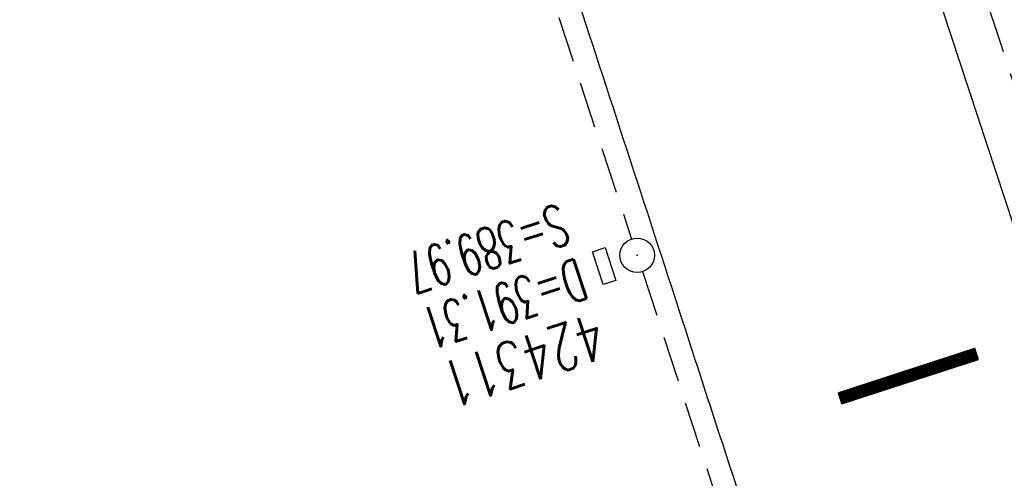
# Model space of a CAD drawing. Extents: x 450316 to 454644, y 428795 to 436505.
# Tile 282 of 324: x 453255 to 453298, y 433252 to 433272. Entities that reach past the tile are written whole.
import ezdxf

# ---------------------------------------------------------------- set-up
doc = ezdxf.new("R2010")
doc.units = 0
doc.header["$LTSCALE"] = 2
doc.header["$MEASUREMENT"] = 0
for name, pattern in [('ACHSE', [5.5, 4, -0.5, 0.5, -0.5]), ('AUSGEZOGEN', [0]), ('GESTRICH-X2', [1.5, 1, -0.5])]:
    doc.linetypes.add(name, pattern=pattern)
doc.layers.get('0').update_dxf_attribs({"linetype": 'CONTINUOUS'})
for name, color, linetype in [('ACHSETOP', 1, 'ACHSE'), ('FBR', 8, 'CONTINUOUS'), ('GEF', 1, 'AUSGEZOGEN'), ('KANAL', 7, 'GESTRICH-X2'), ('SCHACHTNR', 6, 'CONTINUOUS'), ('SCHSYMBOL', 7, 'CONTINUOUS')]:
    doc.layers.add(name, color=color, linetype=linetype)
doc.styles.add('ROMANS', font='romans.shx', dxfattribs={"width": 0.8})

# ---------------------------------------------------------------- blocks, each defined once
blk = doc.blocks.new('GST')
at = {"color": 0}
blk.add_circle((0, 0), 0.75, dxfattribs=at)
blk.add_point((0, 0), dxfattribs=at)
blk = doc.blocks.new('17')
blk.add_lwpolyline([(-0.755, -1.218), (0.748, -1.218), (0.748, -1.801), (-0.755, -1.801)], close=True)
blk.add_blockref('GST', (0, 0))
blk = doc.blocks.new('*X46')
at = {"color": 0}
for p, q in [((75.476, 275.596), (75.966, 276.086)), ((75.476, 275.605), (75.957, 276.086)), ((75.476, 275.614), (75.948, 276.086)), ((75.476, 275.622), (75.939, 276.086)), ((75.476, 275.631), (75.93, 276.086)), ((75.476, 275.64), (75.921, 276.086)), ((75.476, 275.649), (75.913, 276.086)), ((75.476, 275.658), (75.904, 276.086)), ((75.476, 275.667), (75.895, 276.086)), ((75.476, 275.675), (75.886, 276.086)), ((75.476, 275.684), (75.877, 276.086)), ((75.476, 275.693), (75.868, 276.086)), ((75.476, 275.702), (75.86, 276.086)), ((75.476, 275.711), (75.851, 276.086)), ((75.476, 275.72), (75.842, 276.086)), ((75.476, 275.728), (75.833, 276.086)), ((75.476, 275.737), (75.824, 276.086)), ((75.476, 275.746), (75.815, 276.086)), ((75.476, 275.755), (75.807, 276.086)), ((75.476, 275.764), (75.798, 276.086)), ((75.476, 275.773), (75.789, 276.086)), ((75.476, 275.781), (75.78, 276.086)), ((75.476, 275.79), (75.771, 276.086)), ((75.476, 275.799), (75.762, 276.086)), ((75.476, 275.808), (75.754, 276.086)), ((75.476, 275.817), (75.745, 276.086)), ((75.476, 275.826), (75.736, 276.086)), ((75.476, 275.834), (75.727, 276.086)), ((75.476, 275.843), (75.718, 276.086)), ((75.476, 275.852), (75.709, 276.086)), ((75.476, 275.861), (75.7, 276.086)), ((75.476, 275.87), (75.692, 276.086)), ((75.476, 275.879), (75.683, 276.086)), ((75.476, 275.888), (75.674, 276.086)), ((75.476, 275.896), (75.665, 276.086)), ((75.476, 275.905), (75.656, 276.086)), ((75.476, 275.914), (75.647, 276.086)), ((75.476, 275.923), (75.639, 276.086)), ((75.476, 275.932), (75.63, 276.086)), ((75.476, 275.941), (75.621, 276.086)), ((75.476, 275.949), (75.612, 276.086)), ((75.476, 275.958), (75.603, 276.086)), ((75.476, 275.967), (75.594, 276.086)), ((75.476, 275.976), (75.586, 276.086)), ((75.476, 275.985), (75.577, 276.086)), ((75.476, 275.994), (75.568, 276.086)), ((75.476, 276.002), (75.559, 276.086)), ((75.476, 276.011), (75.55, 276.086)), ((75.476, 276.02), (75.541, 276.086)), ((75.476, 276.029), (75.533, 276.086)), ((75.476, 276.038), (75.524, 276.086)), ((75.476, 276.047), (75.515, 276.086)), ((75.476, 276.055), (75.506, 276.086)), ((75.476, 276.064), (75.497, 276.086)), ((75.476, 276.073), (75.488, 276.086)), ((75.476, 275.587), (75.973, 276.084)), ((75.476, 275.578), (75.973, 276.075)), ((75.476, 275.569), (75.973, 276.067)), ((75.476, 275.56), (75.973, 276.058)), ((75.476, 275.552), (75.973, 276.049)), ((75.476, 275.543), (75.973, 276.04)), ((75.476, 275.534), (75.973, 276.031)), ((75.476, 275.525), (75.973, 276.022)), ((75.476, 275.516), (75.973, 276.014)), ((75.476, 275.507), (75.973, 276.005)), ((75.476, 275.499), (75.973, 275.996)), ((75.476, 275.49), (75.973, 275.987)), ((75.476, 275.481), (75.973, 275.978)), ((75.476, 275.472), (75.973, 275.969)), ((75.476, 275.463), (75.973, 275.961)), ((75.476, 275.454), (75.973, 275.952)), ((75.476, 275.446), (75.973, 275.943)), ((75.476, 275.437), (75.973, 275.934)), ((75.476, 275.428), (75.973, 275.925)), ((75.476, 275.419), (75.973, 275.916)), ((75.476, 275.41), (75.973, 275.907)), ((75.476, 275.401), (75.973, 275.899)), ((75.476, 275.393), (75.973, 275.89)), ((75.476, 275.384), (75.973, 275.881)), ((75.476, 275.375), (75.973, 275.872)), ((75.476, 275.366), (75.973, 275.863)), ((75.476, 275.357), (75.973, 275.854)), ((75.476, 275.348), (75.973, 275.846)), ((75.476, 275.34), (75.973, 275.837)), ((75.476, 275.331), (75.973, 275.828)), ((75.476, 275.322), (75.973, 275.819)), ((75.476, 275.313), (75.973, 275.81)), ((75.476, 275.304), (75.973, 275.801)), ((75.476, 275.295), (75.973, 275.793)), ((75.476, 275.286), (75.973, 275.784)), ((75.476, 275.278), (75.973, 275.775)), ((75.476, 275.269), (75.973, 275.766)), ((75.476, 275.26), (75.973, 275.757)), ((75.476, 275.251), (75.973, 275.748)), ((75.476, 275.242), (75.973, 275.74)), ((75.476, 275.233), (75.973, 275.731)), ((75.476, 275.225), (75.973, 275.722)), ((75.476, 275.216), (75.973, 275.713)), ((75.476, 275.207), (75.973, 275.704)), ((75.476, 275.198), (75.973, 275.695)), ((75.476, 275.189), (75.973, 275.687)), ((75.476, 275.18), (75.973, 275.678)), ((75.476, 275.172), (75.973, 275.669)), ((75.476, 275.163), (75.973, 275.66)), ((75.476, 275.154), (75.973, 275.651)), ((75.476, 275.145), (75.973, 275.642)), ((75.476, 275.136), (75.973, 275.633)), ((75.476, 275.127), (75.973, 275.625)), ((75.476, 275.119), (75.973, 275.616)), ((75.476, 275.11), (75.973, 275.607)), ((75.476, 275.101), (75.973, 275.598)), ((75.476, 275.092), (75.973, 275.589)), ((75.476, 275.083), (75.973, 275.58)), ((75.476, 275.074), (75.973, 275.572)), ((75.476, 275.066), (75.973, 275.563)), ((75.476, 275.057), (75.973, 275.554)), ((75.476, 275.048), (75.973, 275.545)), ((75.476, 275.039), (75.973, 275.536)), ((75.476, 275.03), (75.973, 275.527)), ((75.476, 275.021), (75.973, 275.519)), ((75.476, 275.012), (75.973, 275.51)), ((75.476, 275.004), (75.973, 275.501)), ((75.476, 274.995), (75.973, 275.492)), ((75.476, 274.986), (75.973, 275.483)), ((75.476, 274.977), (75.973, 275.474)), ((75.476, 274.968), (75.973, 275.466)), ((75.476, 274.959), (75.973, 275.457)), ((75.476, 274.951), (75.973, 275.448)), ((75.476, 274.942), (75.973, 275.439)), ((75.476, 274.933), (75.973, 275.43)), ((75.476, 274.924), (75.973, 275.421)), ((75.476, 274.915), (75.973, 275.413)), ((75.476, 274.906), (75.973, 275.404)), ((75.476, 274.898), (75.973, 275.395)), ((75.476, 274.889), (75.973, 275.386)), ((75.476, 274.88), (75.973, 275.377)), ((75.476, 274.871), (75.973, 275.368)), ((75.476, 274.862), (75.973, 275.359)), ((75.476, 274.853), (75.973, 275.351)), ((75.476, 274.845), (75.973, 275.342)), ((75.476, 274.836), (75.973, 275.333)), ((75.476, 274.827), (75.973, 275.324)), ((75.476, 274.818), (75.973, 275.315)), ((75.476, 274.809), (75.973, 275.306)), ((75.476, 274.8), (75.973, 275.298)), ((75.476, 274.792), (75.973, 275.289)), ((75.476, 274.783), (75.973, 275.28)), ((75.476, 274.774), (75.973, 275.271)), ((75.476, 274.765), (75.973, 275.262)), ((75.476, 274.756), (75.973, 275.253)), ((75.476, 274.747), (75.973, 275.245)), ((75.476, 274.738), (75.973, 275.236)), ((75.476, 274.73), (75.973, 275.227)), ((75.476, 274.721), (75.973, 275.218)), ((75.476, 274.712), (75.973, 275.209)), ((75.476, 274.703), (75.973, 275.2)), ((75.476, 274.694), (75.973, 275.192)), ((75.476, 274.685), (75.973, 275.183)), ((75.476, 274.677), (75.973, 275.174)), ((75.476, 274.668), (75.973, 275.165)), ((75.476, 274.659), (75.973, 275.156)), ((75.476, 274.65), (75.973, 275.147)), ((75.476, 274.641), (75.973, 275.139)), ((75.476, 274.632), (75.973, 275.13)), ((75.476, 274.624), (75.973, 275.121)), ((75.476, 274.615), (75.973, 275.112)), ((75.476, 274.606), (75.973, 275.103)), ((75.476, 274.597), (75.973, 275.094)), ((75.476, 274.588), (75.973, 275.085)), ((75.476, 274.579), (75.973, 275.077)), ((75.476, 274.571), (75.973, 275.068)), ((75.476, 274.562), (75.973, 275.059)), ((75.476, 274.553), (75.973, 275.05)), ((75.476, 274.544), (75.973, 275.041)), ((75.476, 274.535), (75.973, 275.032)), ((75.476, 274.526), (75.973, 275.024)), ((75.476, 274.518), (75.973, 275.015)), ((75.476, 274.509), (75.973, 275.006)), ((75.476, 274.5), (75.973, 274.997)), ((75.476, 274.491), (75.973, 274.988)), ((75.476, 274.482), (75.973, 274.979)), ((75.476, 274.473), (75.973, 274.971)), ((75.476, 274.464), (75.973, 274.962)), ((75.476, 274.456), (75.973, 274.953)), ((75.476, 274.447), (75.973, 274.944)), ((75.476, 274.438), (75.973, 274.935)), ((75.476, 274.429), (75.973, 274.926)), ((75.476, 274.42), (75.973, 274.918)), ((75.476, 274.411), (75.973, 274.909)), ((75.476, 274.403), (75.973, 274.9)), ((75.476, 274.394), (75.973, 274.891)), ((75.476, 274.385), (75.973, 274.882)), ((75.476, 274.376), (75.973, 274.873)), ((75.476, 274.367), (75.973, 274.865)), ((75.476, 274.358), (75.973, 274.856)), ((75.476, 274.35), (75.973, 274.847)), ((75.476, 274.341), (75.973, 274.838)), ((75.476, 274.332), (75.973, 274.829)), ((75.476, 274.323), (75.973, 274.82)), ((75.476, 274.314), (75.973, 274.811)), ((75.476, 274.305), (75.973, 274.803)), ((75.476, 274.297), (75.973, 274.794)), ((75.476, 274.288), (75.973, 274.785)), ((75.476, 274.279), (75.973, 274.776)), ((75.476, 274.27), (75.973, 274.767)), ((75.476, 274.261), (75.973, 274.758)), ((75.476, 274.252), (75.973, 274.75)), ((75.476, 274.243), (75.973, 274.741)), ((75.476, 274.235), (75.973, 274.732)), ((75.476, 274.226), (75.973, 274.723)), ((75.476, 274.217), (75.973, 274.714)), ((75.476, 274.208), (75.973, 274.705)), ((75.476, 274.199), (75.973, 274.697)), ((75.476, 274.19), (75.973, 274.688)), ((75.476, 274.182), (75.973, 274.679)), ((75.476, 274.173), (75.973, 274.67)), ((75.476, 274.164), (75.973, 274.661)), ((75.476, 274.155), (75.973, 274.652)), ((75.476, 274.146), (75.973, 274.644)), ((75.476, 274.137), (75.973, 274.635)), ((75.476, 274.129), (75.973, 274.626)), ((75.476, 274.12), (75.973, 274.617)), ((75.476, 274.111), (75.973, 274.608)), ((75.476, 274.102), (75.973, 274.599)), ((75.476, 274.093), (75.973, 274.59)), ((75.476, 274.084), (75.973, 274.582)), ((75.476, 274.076), (75.973, 274.573)), ((75.476, 274.067), (75.973, 274.564)), ((75.476, 274.058), (75.973, 274.555)), ((75.476, 274.049), (75.973, 274.546)), ((75.476, 274.04), (75.973, 274.537)), ((75.476, 274.031), (75.973, 274.529)), ((75.476, 274.023), (75.973, 274.52)), ((75.476, 274.014), (75.973, 274.511)), ((75.476, 274.005), (75.973, 274.502)), ((75.476, 273.996), (75.973, 274.493)), ((75.476, 273.987), (75.973, 274.484)), ((75.476, 273.978), (75.973, 274.476)), ((75.476, 273.969), (75.973, 274.467)), ((75.476, 273.961), (75.973, 274.458)), ((75.476, 273.952), (75.973, 274.449)), ((75.476, 273.943), (75.973, 274.44)), ((75.476, 273.934), (75.973, 274.431)), ((75.476, 273.925), (75.973, 274.423)), ((75.476, 273.916), (75.973, 274.414)), ((75.476, 273.908), (75.973, 274.405)), ((75.476, 273.899), (75.973, 274.396)), ((75.476, 273.89), (75.973, 274.387)), ((75.476, 273.881), (75.973, 274.378)), ((75.476, 273.872), (75.973, 274.37)), ((75.476, 273.863), (75.973, 274.361)), ((75.476, 273.855), (75.973, 274.352)), ((75.476, 273.846), (75.973, 274.343)), ((75.476, 273.837), (75.973, 274.334)), ((75.476, 273.828), (75.973, 274.325)), ((75.476, 273.819), (75.973, 274.316)), ((75.476, 273.81), (75.973, 274.308)), ((75.476, 273.802), (75.973, 274.299)), ((75.476, 273.793), (75.973, 274.29)), ((75.476, 273.784), (75.973, 274.281)), ((75.476, 273.775), (75.973, 274.272)), ((75.476, 273.766), (75.973, 274.263)), ((75.476, 273.757), (75.973, 274.255)), ((75.476, 273.749), (75.973, 274.246)), ((75.476, 273.74), (75.973, 274.237)), ((75.476, 273.731), (75.973, 274.228)), ((75.476, 273.722), (75.973, 274.219)), ((75.476, 273.713), (75.973, 274.21)), ((75.476, 273.704), (75.973, 274.202)), ((75.476, 273.695), (75.973, 274.193)), ((75.476, 273.687), (75.973, 274.184)), ((75.476, 273.678), (75.973, 274.175)), ((75.476, 273.669), (75.973, 274.166)), ((75.476, 273.66), (75.973, 274.157)), ((75.476, 273.651), (75.973, 274.149)), ((75.476, 273.642), (75.973, 274.14)), ((75.476, 273.634), (75.973, 274.131)), ((75.476, 273.625), (75.973, 274.122)), ((75.476, 273.616), (75.973, 274.113)), ((75.476, 273.607), (75.973, 274.104)), ((75.476, 273.598), (75.973, 274.096)), ((75.476, 273.589), (75.973, 274.087)), ((75.476, 273.581), (75.973, 274.078)), ((75.476, 273.572), (75.973, 274.069)), ((75.476, 273.563), (75.973, 274.06)), ((75.476, 273.554), (75.973, 274.051)), ((75.476, 273.545), (75.973, 274.042)), ((75.476, 273.536), (75.973, 274.034)), ((75.476, 273.528), (75.973, 274.025)), ((75.476, 273.519), (75.973, 274.016)), ((75.476, 273.51), (75.973, 274.007)), ((75.476, 273.501), (75.973, 273.998)), ((75.476, 273.492), (75.973, 273.989)), ((75.476, 273.483), (75.973, 273.981)), ((75.476, 273.475), (75.973, 273.972)), ((75.476, 273.466), (75.973, 273.963)), ((75.476, 273.457), (75.973, 273.954)), ((75.476, 273.448), (75.973, 273.945)), ((75.476, 273.439), (75.973, 273.936)), ((75.476, 273.43), (75.973, 273.928)), ((75.476, 273.421), (75.973, 273.919)), ((75.476, 273.413), (75.973, 273.91)), ((75.476, 273.404), (75.973, 273.901)), ((75.476, 273.395), (75.973, 273.892)), ((75.476, 273.386), (75.973, 273.883)), ((75.476, 273.377), (75.973, 273.875)), ((75.476, 273.368), (75.973, 273.866)), ((75.476, 273.36), (75.973, 273.857)), ((75.476, 273.351), (75.973, 273.848)), ((75.476, 273.342), (75.973, 273.839)), ((75.476, 273.333), (75.973, 273.83)), ((75.476, 273.324), (75.973, 273.822)), ((75.476, 273.315), (75.973, 273.813)), ((75.476, 273.307), (75.973, 273.804)), ((75.476, 273.298), (75.973, 273.795)), ((75.476, 273.289), (75.973, 273.786)), ((75.476, 273.28), (75.973, 273.777)), ((75.476, 273.271), (75.973, 273.768)), ((75.476, 273.262), (75.973, 273.76)), ((75.476, 273.254), (75.973, 273.751)), ((75.476, 273.245), (75.973, 273.742)), ((75.476, 273.236), (75.973, 273.733)), ((75.476, 273.227), (75.973, 273.724)), ((75.476, 273.218), (75.973, 273.715)), ((75.476, 273.209), (75.973, 273.707)), ((75.476, 273.201), (75.973, 273.698)), ((75.476, 273.192), (75.973, 273.689)), ((75.476, 273.183), (75.973, 273.68)), ((75.476, 273.174), (75.973, 273.671)), ((75.476, 273.165), (75.973, 273.662)), ((75.476, 273.156), (75.973, 273.654)), ((75.476, 273.147), (75.973, 273.645)), ((75.476, 273.139), (75.973, 273.636)), ((75.476, 273.13), (75.973, 273.627)), ((75.476, 273.121), (75.973, 273.618)), ((75.476, 273.112), (75.973, 273.609)), ((75.476, 273.103), (75.973, 273.601)), ((75.476, 273.094), (75.973, 273.592)), ((75.476, 273.086), (75.973, 273.583)), ((75.476, 273.077), (75.973, 273.574)), ((75.476, 273.068), (75.973, 273.565)), ((75.476, 273.059), (75.973, 273.556)), ((75.476, 273.05), (75.973, 273.548)), ((75.476, 273.041), (75.973, 273.539)), ((75.476, 273.033), (75.973, 273.53)), ((75.476, 273.024), (75.973, 273.521)), ((75.476, 273.015), (75.973, 273.512)), ((75.476, 273.006), (75.973, 273.503)), ((75.476, 272.997), (75.973, 273.494)), ((75.476, 272.988), (75.973, 273.486)), ((75.476, 272.98), (75.973, 273.477)), ((75.476, 272.971), (75.973, 273.468)), ((75.476, 272.962), (75.973, 273.459)), ((75.476, 272.953), (75.973, 273.45)), ((75.476, 272.944), (75.973, 273.441)), ((75.476, 272.935), (75.973, 273.433)), ((75.476, 272.927), (75.973, 273.424)), ((75.476, 272.918), (75.973, 273.415)), ((75.476, 272.909), (75.973, 273.406)), ((75.476, 272.9), (75.973, 273.397)), ((75.476, 272.891), (75.973, 273.388)), ((75.476, 272.882), (75.973, 273.38)), ((75.476, 272.873), (75.973, 273.371)), ((75.476, 272.865), (75.973, 273.362)), ((75.476, 272.856), (75.973, 273.353)), ((75.476, 272.847), (75.973, 273.344)), ((75.476, 272.838), (75.973, 273.335)), ((75.476, 272.829), (75.973, 273.327)), ((75.476, 272.82), (75.973, 273.318)), ((75.476, 272.812), (75.973, 273.309)), ((75.476, 272.803), (75.973, 273.3)), ((75.476, 272.794), (75.973, 273.291)), ((75.476, 272.785), (75.973, 273.282)), ((75.476, 272.776), (75.973, 273.274)), ((75.476, 272.767), (75.973, 273.265)), ((75.476, 272.759), (75.973, 273.256)), ((75.476, 272.75), (75.973, 273.247)), ((75.476, 272.741), (75.973, 273.238)), ((75.476, 272.732), (75.973, 273.229)), ((75.476, 272.723), (75.973, 273.22)), ((75.476, 272.714), (75.973, 273.212)), ((75.476, 272.706), (75.973, 273.203)), ((75.476, 272.697), (75.973, 273.194)), ((75.476, 272.688), (75.973, 273.185)), ((75.476, 272.679), (75.973, 273.176)), ((75.476, 272.67), (75.973, 273.167)), ((75.476, 272.661), (75.973, 273.159)), ((75.476, 272.653), (75.973, 273.15)), ((75.476, 272.644), (75.973, 273.141)), ((75.476, 272.635), (75.973, 273.132)), ((75.476, 272.626), (75.973, 273.123)), ((75.476, 272.617), (75.973, 273.114)), ((75.476, 272.608), (75.973, 273.106)), ((75.476, 272.599), (75.973, 273.097)), ((75.476, 272.591), (75.973, 273.088)), ((75.476, 272.582), (75.973, 273.079)), ((75.476, 272.573), (75.973, 273.07)), ((75.476, 272.564), (75.973, 273.061)), ((75.476, 272.555), (75.973, 273.053)), ((75.476, 272.546), (75.973, 273.044)), ((75.476, 272.538), (75.973, 273.035)), ((75.476, 272.529), (75.973, 273.026)), ((75.476, 272.52), (75.973, 273.017)), ((75.476, 272.511), (75.973, 273.008)), ((75.476, 272.502), (75.973, 273)), ((75.476, 272.493), (75.973, 272.991)), ((75.476, 272.485), (75.973, 272.982)), ((75.476, 272.476), (75.973, 272.973)), ((75.476, 272.467), (75.973, 272.964)), ((75.476, 272.458), (75.973, 272.955)), ((75.476, 272.449), (75.973, 272.946)), ((75.476, 272.44), (75.973, 272.938)), ((75.476, 272.432), (75.973, 272.929)), ((75.476, 272.423), (75.973, 272.92)), ((75.476, 272.414), (75.973, 272.911)), ((75.476, 272.405), (75.973, 272.902)), ((75.476, 272.396), (75.973, 272.893)), ((75.476, 272.387), (75.973, 272.885)), ((75.476, 272.379), (75.973, 272.876)), ((75.476, 272.37), (75.973, 272.867)), ((75.476, 272.361), (75.973, 272.858)), ((75.476, 272.352), (75.973, 272.849)), ((75.476, 272.343), (75.973, 272.84)), ((75.476, 272.334), (75.973, 272.832)), ((75.476, 272.325), (75.973, 272.823)), ((75.476, 272.317), (75.973, 272.814)), ((75.476, 272.308), (75.973, 272.805)), ((75.476, 272.299), (75.973, 272.796)), ((75.476, 272.29), (75.973, 272.787)), ((75.476, 272.281), (75.973, 272.779)), ((75.476, 272.272), (75.973, 272.77)), ((75.476, 272.264), (75.973, 272.761)), ((75.476, 272.255), (75.973, 272.752)), ((75.476, 272.246), (75.973, 272.743)), ((75.476, 272.237), (75.973, 272.734)), ((75.476, 272.228), (75.973, 272.726)), ((75.476, 272.219), (75.973, 272.717)), ((75.476, 272.211), (75.973, 272.708)), ((75.476, 272.202), (75.973, 272.699)), ((75.476, 272.193), (75.973, 272.69)), ((75.476, 272.184), (75.973, 272.681)), ((75.476, 272.175), (75.973, 272.672)), ((75.476, 272.166), (75.973, 272.664)), ((75.476, 272.158), (75.973, 272.655)), ((75.476, 272.149), (75.973, 272.646)), ((75.476, 272.14), (75.973, 272.637)), ((75.476, 272.131), (75.973, 272.628)), ((75.476, 272.122), (75.973, 272.619)), ((75.476, 272.113), (75.973, 272.611)), ((75.476, 272.104), (75.973, 272.602)), ((75.476, 272.096), (75.973, 272.593)), ((75.476, 272.087), (75.973, 272.584)), ((75.476, 272.078), (75.973, 272.575)), ((75.476, 272.069), (75.973, 272.566)), ((75.476, 272.06), (75.973, 272.558)), ((75.476, 272.051), (75.973, 272.549)), ((75.476, 272.043), (75.973, 272.54)), ((75.476, 272.034), (75.973, 272.531)), ((75.476, 272.025), (75.973, 272.522)), ((75.476, 272.016), (75.973, 272.513)), ((75.476, 272.007), (75.973, 272.505)), ((75.476, 271.998), (75.973, 272.496)), ((75.476, 271.99), (75.973, 272.487)), ((75.476, 271.981), (75.973, 272.478)), ((75.476, 271.972), (75.973, 272.469)), ((75.476, 271.963), (75.973, 272.46)), ((75.476, 271.954), (75.973, 272.452)), ((75.476, 271.945), (75.973, 272.443)), ((75.476, 271.937), (75.973, 272.434)), ((75.476, 271.928), (75.973, 272.425)), ((75.476, 271.919), (75.973, 272.416)), ((75.476, 271.91), (75.973, 272.407)), ((75.476, 271.901), (75.973, 272.398)), ((75.476, 271.892), (75.973, 272.39)), ((75.476, 271.884), (75.973, 272.381)), ((75.476, 271.875), (75.973, 272.372)), ((75.476, 271.866), (75.973, 272.363)), ((75.476, 271.857), (75.973, 272.354)), ((75.476, 271.848), (75.973, 272.345)), ((75.476, 271.839), (75.973, 272.337)), ((75.476, 271.83), (75.973, 272.328)), ((75.476, 271.822), (75.973, 272.319)), ((75.476, 271.813), (75.973, 272.31)), ((75.476, 271.804), (75.973, 272.301)), ((75.476, 271.795), (75.973, 272.292)), ((75.476, 271.786), (75.973, 272.284)), ((75.476, 271.777), (75.973, 272.275)), ((75.476, 271.769), (75.973, 272.266)), ((75.476, 271.76), (75.973, 272.257)), ((75.476, 271.751), (75.973, 272.248)), ((75.476, 271.742), (75.973, 272.239)), ((75.476, 271.733), (75.973, 272.231)), ((75.476, 271.724), (75.973, 272.222)), ((75.476, 271.716), (75.973, 272.213)), ((75.476, 271.707), (75.973, 272.204)), ((75.476, 271.698), (75.973, 272.195)), ((75.476, 271.689), (75.973, 272.186)), ((75.476, 271.68), (75.973, 272.177)), ((75.476, 271.671), (75.973, 272.169)), ((75.476, 271.663), (75.973, 272.16)), ((75.476, 271.654), (75.973, 272.151)), ((75.476, 271.645), (75.973, 272.142)), ((75.476, 271.636), (75.973, 272.133)), ((75.476, 271.627), (75.973, 272.124)), ((75.476, 271.618), (75.973, 272.116)), ((75.476, 271.61), (75.973, 272.107)), ((75.476, 271.601), (75.973, 272.098)), ((75.476, 271.592), (75.973, 272.089)), ((75.476, 271.583), (75.973, 272.08)), ((75.476, 271.574), (75.973, 272.071)), ((75.476, 271.565), (75.973, 272.063)), ((75.476, 271.556), (75.973, 272.054)), ((75.476, 271.548), (75.973, 272.045)), ((75.476, 271.539), (75.973, 272.036)), ((75.476, 271.53), (75.973, 272.027)), ((75.476, 271.521), (75.973, 272.018)), ((75.476, 271.512), (75.973, 272.01)), ((75.476, 271.503), (75.973, 272.001)), ((75.476, 271.495), (75.973, 271.992)), ((75.476, 271.486), (75.973, 271.983)), ((75.476, 271.477), (75.973, 271.974)), ((75.476, 271.468), (75.973, 271.965)), ((75.476, 271.459), (75.973, 271.957)), ((75.476, 271.45), (75.973, 271.948)), ((75.476, 271.442), (75.973, 271.939)), ((75.476, 271.433), (75.973, 271.93)), ((75.476, 271.424), (75.973, 271.921)), ((75.476, 271.415), (75.973, 271.912)), ((75.476, 271.406), (75.973, 271.903)), ((75.476, 271.397), (75.973, 271.895)), ((75.476, 271.389), (75.973, 271.886)), ((75.476, 271.38), (75.973, 271.877)), ((75.476, 271.371), (75.973, 271.868)), ((75.476, 271.362), (75.973, 271.859)), ((75.476, 271.353), (75.973, 271.85)), ((75.476, 271.344), (75.973, 271.842)), ((75.476, 271.336), (75.973, 271.833)), ((75.476, 271.327), (75.973, 271.824)), ((75.476, 271.318), (75.973, 271.815)), ((75.476, 271.309), (75.973, 271.806)), ((75.476, 271.3), (75.973, 271.797)), ((75.476, 271.291), (75.973, 271.789)), ((75.476, 271.282), (75.973, 271.78)), ((75.476, 271.274), (75.973, 271.771)), ((75.476, 271.265), (75.973, 271.762)), ((75.476, 271.256), (75.973, 271.753)), ((75.476, 271.247), (75.973, 271.744)), ((75.476, 271.238), (75.973, 271.736)), ((75.476, 271.229), (75.973, 271.727)), ((75.476, 271.221), (75.973, 271.718)), ((75.476, 271.212), (75.973, 271.709)), ((75.476, 271.203), (75.973, 271.7)), ((75.476, 271.194), (75.973, 271.691)), ((75.476, 271.185), (75.973, 271.683)), ((75.476, 271.176), (75.973, 271.674)), ((75.476, 271.168), (75.973, 271.665)), ((75.476, 271.159), (75.973, 271.656)), ((75.476, 271.15), (75.973, 271.647)), ((75.476, 271.141), (75.973, 271.638)), ((75.476, 271.132), (75.973, 271.629)), ((75.476, 271.123), (75.973, 271.621)), ((75.476, 271.115), (75.973, 271.612)), ((75.476, 271.106), (75.973, 271.603)), ((75.476, 271.097), (75.973, 271.594)), ((75.476, 271.088), (75.973, 271.585)), ((75.476, 271.079), (75.973, 271.576)), ((75.476, 271.07), (75.973, 271.568)), ((75.476, 271.062), (75.973, 271.559)), ((75.476, 271.053), (75.973, 271.55)), ((75.476, 271.044), (75.973, 271.541)), ((75.476, 271.035), (75.973, 271.532)), ((75.476, 271.026), (75.973, 271.523)), ((75.476, 271.017), (75.973, 271.515)), ((75.476, 271.008), (75.973, 271.506)), ((75.476, 271), (75.973, 271.497)), ((75.476, 270.991), (75.973, 271.488)), ((75.476, 270.982), (75.973, 271.479)), ((75.476, 270.973), (75.973, 271.47)), ((75.476, 270.964), (75.973, 271.462)), ((75.476, 270.955), (75.973, 271.453)), ((75.476, 270.947), (75.973, 271.444)), ((75.476, 270.938), (75.973, 271.435)), ((75.476, 270.929), (75.973, 271.426)), ((75.476, 270.92), (75.973, 271.417)), ((75.476, 270.911), (75.973, 271.409)), ((75.476, 270.902), (75.973, 271.4)), ((75.476, 270.894), (75.973, 271.391)), ((75.476, 270.885), (75.973, 271.382)), ((75.476, 270.876), (75.973, 271.373)), ((75.476, 270.867), (75.973, 271.364)), ((75.476, 270.858), (75.973, 271.355)), ((75.476, 270.849), (75.973, 271.347)), ((75.476, 270.841), (75.973, 271.338)), ((75.476, 270.832), (75.973, 271.329)), ((75.476, 270.823), (75.973, 271.32)), ((75.476, 270.814), (75.973, 271.311)), ((75.476, 270.805), (75.973, 271.302)), ((75.476, 270.796), (75.973, 271.294)), ((75.476, 270.788), (75.973, 271.285)), ((75.476, 270.779), (75.973, 271.276)), ((75.476, 270.77), (75.973, 271.267)), ((75.476, 270.761), (75.973, 271.258)), ((75.476, 270.752), (75.973, 271.249)), ((75.476, 270.743), (75.973, 271.241)), ((75.476, 270.734), (75.973, 271.232)), ((75.476, 270.726), (75.973, 271.223)), ((75.476, 270.717), (75.973, 271.214)), ((75.476, 270.708), (75.973, 271.205)), ((75.476, 270.699), (75.973, 271.196)), ((75.476, 270.69), (75.973, 271.188)), ((75.476, 270.681), (75.973, 271.179)), ((75.476, 270.673), (75.973, 271.17)), ((75.476, 270.664), (75.973, 271.161)), ((75.476, 270.655), (75.973, 271.152)), ((75.476, 270.646), (75.973, 271.143)), ((75.476, 270.637), (75.973, 271.135)), ((75.476, 270.628), (75.973, 271.126)), ((75.476, 270.62), (75.973, 271.117)), ((75.476, 270.611), (75.973, 271.108)), ((75.476, 270.602), (75.973, 271.099)), ((75.476, 270.593), (75.973, 271.09)), ((75.476, 270.584), (75.973, 271.081)), ((75.476, 270.575), (75.973, 271.073)), ((75.476, 270.567), (75.973, 271.064)), ((75.476, 270.558), (75.973, 271.055)), ((75.476, 270.549), (75.973, 271.046)), ((75.476, 270.54), (75.973, 271.037)), ((75.476, 270.531), (75.973, 271.028)), ((75.476, 270.522), (75.973, 271.02)), ((75.476, 270.514), (75.973, 271.011)), ((75.476, 270.505), (75.973, 271.002)), ((75.476, 270.496), (75.973, 270.993)), ((75.476, 270.487), (75.973, 270.984)), ((75.476, 270.478), (75.973, 270.975)), ((75.476, 270.469), (75.973, 270.967)), ((75.476, 270.46), (75.973, 270.958)), ((75.476, 270.452), (75.973, 270.949)), ((75.476, 270.443), (75.973, 270.94)), ((75.476, 270.434), (75.973, 270.931)), ((75.476, 270.425), (75.973, 270.922)), ((75.476, 270.416), (75.973, 270.914)), ((75.476, 270.407), (75.973, 270.905)), ((75.476, 270.399), (75.973, 270.896)), ((75.476, 270.39), (75.973, 270.887)), ((75.476, 270.381), (75.973, 270.878)), ((75.476, 270.372), (75.973, 270.869)), ((75.476, 270.363), (75.973, 270.861)), ((75.476, 270.354), (75.973, 270.852)), ((75.476, 270.346), (75.973, 270.843)), ((75.476, 270.337), (75.973, 270.834)), ((75.476, 270.328), (75.973, 270.825)), ((75.476, 270.319), (75.973, 270.816)), ((75.476, 270.31), (75.973, 270.807)), ((75.476, 270.301), (75.973, 270.799)), ((75.476, 270.293), (75.973, 270.79)), ((75.476, 270.284), (75.973, 270.781)), ((75.476, 270.275), (75.973, 270.772)), ((75.476, 270.266), (75.973, 270.763)), ((75.476, 270.257), (75.973, 270.754)), ((75.476, 270.248), (75.973, 270.746)), ((75.476, 270.24), (75.973, 270.737)), ((75.476, 270.231), (75.973, 270.728)), ((75.476, 270.222), (75.973, 270.719)), ((75.476, 270.213), (75.973, 270.71)), ((75.476, 270.204), (75.973, 270.701)), ((75.476, 270.195), (75.973, 270.693)), ((75.476, 270.186), (75.973, 270.684)), ((75.476, 270.178), (75.973, 270.675)), ((75.476, 270.169), (75.973, 270.666)), ((75.476, 270.16), (75.973, 270.657)), ((75.476, 270.151), (75.973, 270.648)), ((75.476, 270.142), (75.973, 270.64)), ((75.476, 270.133), (75.973, 270.631)), ((75.476, 270.125), (75.973, 270.622)), ((75.476, 270.116), (75.973, 270.613)), ((75.476, 270.107), (75.973, 270.604)), ((75.476, 270.098), (75.973, 270.595)), ((75.476, 270.089), (75.973, 270.587)), ((75.476, 270.08), (75.973, 270.578)), ((75.476, 270.072), (75.973, 270.569)), ((75.476, 270.063), (75.973, 270.56)), ((75.476, 270.054), (75.973, 270.551)), ((75.476, 270.045), (75.973, 270.542)), ((75.476, 270.036), (75.973, 270.533)), ((75.476, 270.027), (75.973, 270.525)), ((75.476, 270.019), (75.973, 270.516)), ((75.476, 270.01), (75.973, 270.507)), ((75.476, 270.001), (75.973, 270.498)), ((75.476, 269.992), (75.973, 270.489)), ((75.476, 269.983), (75.973, 270.48)), ((75.476, 269.974), (75.973, 270.472)), ((75.476, 269.966), (75.973, 270.463)), ((75.476, 269.957), (75.973, 270.454)), ((75.476, 269.948), (75.973, 270.445)), ((75.476, 269.939), (75.973, 270.436)), ((75.476, 269.93), (75.973, 270.427)), ((75.476, 269.921), (75.973, 270.419)), ((75.476, 269.912), (75.973, 270.41)), ((75.476, 269.904), (75.973, 270.401)), ((75.476, 269.895), (75.973, 270.392)), ((75.476, 269.886), (75.973, 270.383)), ((75.476, 269.877), (75.973, 270.374)), ((75.476, 269.868), (75.973, 270.366)), ((75.476, 269.859), (75.973, 270.357)), ((75.476, 269.851), (75.973, 270.348)), ((75.476, 269.833), (75.973, 270.33)), ((75.488, 269.836), (75.973, 270.321)), ((75.496, 269.836), (75.973, 270.313)), ((75.505, 269.836), (75.973, 270.304)), ((75.514, 269.836), (75.973, 270.295)), ((75.523, 269.836), (75.973, 270.286)), ((75.532, 269.836), (75.973, 270.277)), ((75.541, 269.836), (75.973, 270.268)), ((75.549, 269.836), (75.973, 270.259)), ((75.558, 269.836), (75.973, 270.251)), ((75.567, 269.836), (75.973, 270.242)), ((75.576, 269.836), (75.973, 270.233)), ((75.585, 269.836), (75.973, 270.224)), ((75.594, 269.836), (75.973, 270.215)), ((75.602, 269.836), (75.973, 270.206)), ((75.611, 269.836), (75.973, 270.198)), ((75.62, 269.836), (75.973, 270.189)), ((75.629, 269.836), (75.973, 270.18)), ((75.638, 269.836), (75.973, 270.171)), ((75.647, 269.836), (75.973, 270.162)), ((75.655, 269.836), (75.973, 270.153)), ((75.664, 269.836), (75.973, 270.145)), ((75.673, 269.836), (75.973, 270.136)), ((75.682, 269.836), (75.973, 270.127)), ((75.691, 269.836), (75.973, 270.118)), ((75.7, 269.836), (75.973, 270.109)), ((75.709, 269.836), (75.973, 270.1)), ((75.717, 269.836), (75.973, 270.092)), ((75.726, 269.836), (75.973, 270.083)), ((75.735, 269.836), (75.973, 270.074)), ((75.744, 269.836), (75.973, 270.065)), ((75.753, 269.836), (75.973, 270.056)), ((75.762, 269.836), (75.973, 270.047)), ((75.77, 269.836), (75.973, 270.038)), ((75.779, 269.836), (75.973, 270.03)), ((75.788, 269.836), (75.973, 270.021)), ((75.797, 269.836), (75.973, 270.012)), ((75.806, 269.836), (75.973, 270.003)), ((75.815, 269.836), (75.973, 269.994)), ((75.823, 269.836), (75.973, 269.985)), ((75.832, 269.836), (75.973, 269.977)), ((75.841, 269.836), (75.973, 269.968)), ((75.85, 269.836), (75.973, 269.959)), ((75.859, 269.836), (75.973, 269.95)), ((75.868, 269.836), (75.973, 269.941)), ((75.876, 269.836), (75.973, 269.932)), ((75.885, 269.836), (75.973, 269.924)), ((75.894, 269.836), (75.973, 269.915)), ((75.903, 269.836), (75.973, 269.906)), ((75.912, 269.836), (75.973, 269.897)), ((75.921, 269.836), (75.973, 269.888)), ((75.93, 269.836), (75.973, 269.879)), ((75.938, 269.836), (75.973, 269.871)), ((75.947, 269.836), (75.973, 269.862)), ((75.956, 269.836), (75.973, 269.853)), ((75.965, 269.836), (75.973, 269.844))]:
    blk.add_line(p, q, dxfattribs=at)
blk = doc.blocks.new('NUGEF')
blk.add_lwpolyline([(0.511, -0.007), (0.511, 6.243), (0.014, 6.243), (0.014, -0.007)], close=True)
blk.add_blockref('*X46', (-75.462, -269.843))

msp = doc.modelspace()

# ---------------------------------------------------------------- linework, layer by layer
at = {"layer": 'ACHSETOP', "flags": 128}
msp.add_lwpolyline([(451271.766, 435019.042, -0.000001), (451272.365, 435018.353, -0.000032), (451272.387, 435018.328), (451288.791, 434999.463, -0.000002), (451296.993, 434990.03, 0.000007), (451305.195, 434980.597, 0.000007), (451313.397, 434971.165, -0.000007), (451321.599, 434961.732, -0.000007), (451329.801, 434952.299, 0.000007), (451338.003, 434942.866, 0.000007), (451346.205, 434933.433, -0.000007), (451354.407, 434924.001, -0.000007), (451362.609, 434914.568, 0.000011), (451370.811, 434905.135, 0.000001), (451379.013, 434895.702, 0.000001), (451387.215, 434886.27), (451403.62, 434867.404), (451420.024, 434848.539), (451436.428, 434829.674, -0.000013), (451444.63, 434820.241, 0.000007), (451452.832, 434810.808, 0.000007), (451461.034, 434801.376, -0.000007), (451469.236, 434791.943, -0.000007), (451477.438, 434782.51, 0.000007), (451485.64, 434773.077, 0.000007), (451493.842, 434763.645, -0.000007), (451502.044, 434754.212, -0.000007), (451510.246, 434744.779, 0.000007), (451518.448, 434735.346, 0.000007), (451526.65, 434725.914, -0.000007), (451534.852, 434716.481, -0.000007), (451543.054, 434707.048, 0.000011), (451551.256, 434697.615, 0.000001), (451559.458, 434688.182, 0.000001), (451567.66, 434678.75), (451584.065, 434659.884, -0.000001), (451592.267, 434650.452, -0.000001), (451600.469, 434641.019, -0.000011), (451608.671, 434631.586, 0.000013), (451616.873, 434622.153), (451633.277, 434603.288), (451649.681, 434584.423, -0.000013), (451657.883, 434574.99, 0.000007), (451666.085, 434565.557, 0.000007), (451674.287, 434556.124, -0.000007), (451682.489, 434546.692, -0.000007), (451690.691, 434537.259, 0.000006), (451698.893, 434527.826), (451715.297, 434508.961, -0.000015), (451721.01, 434502.39, 0.000008), (451726.723, 434495.82, 0.000958), (451727.518, 434494.909, 0.000181), (451731.723, 434490.114, 0.003894), (451738.179, 434482.871, 0.00247), (451748.503, 434471.583, 0.003793), (451756.233, 434463.34, 0.003129), (451765.742, 434453.478, 0.00313), (451774.532, 434444.586, 0.003132), (451783.429, 434435.81, 0.003134), (451792.435, 434427.146, 0.003132), (451801.553, 434418.591, 0.003131), (451810.774, 434410.155, 0.00313), (451820.102, 434401.832, 0.003133), (451829.541, 434393.621, 0.003138), (451839.066, 434385.542, 0.003131), (451848.69, 434377.585, 0.003125), (451858.432, 434369.733, 0.003124), (451868.271, 434362.004, 0.00313), (451878.187, 434354.413, 0.003138), (451888.199, 434346.945, 0.003133), (451898.32, 434339.593, 0.003131), (451908.525, 434332.373, 0.003131), (451918.818, 434325.282, 0.003132), (451929.206, 434318.316, 0.003136), (451939.668, 434311.489, 0.00313), (451950.209, 434304.797, 0.003123), (451960.857, 434298.223, 0.003128), (451971.589, 434291.781, 0.003137), (451982.371, 434285.491, 0.003139), (451993.235, 434279.335, 0.003133), (452004.198, 434273.303, 0.003123), (452015.227, 434267.413, 0.003125), (452026.323, 434261.665, 0.003132), (452037.503, 434256.05, 0.003138), (452048.733, 434250.584, 0.003134), (452060.02, 434245.265, 0.003122), (452071.413, 434240.069, 0.003127), (452083.62, 434234.685, 0.003578), (452094.349, 434230.124, 0.002702), (452108.409, 434224.354, 0.004189), (452117.528, 434220.758, 0.00053), (452126.341, 434217.378, 0.001569), (452129.323, 434216.249, 0.000008), (452135.115, 434214.077, -0.000025), (452140.907, 434211.904), (452164.314, 434203.123, 0.000006), (452176.018, 434198.733, -0.000007), (452187.722, 434194.343), (452211.129, 434185.563), (452234.536, 434176.783, -0.000012), (452246.24, 434172.393, 0.000007), (452257.944, 434168.002, 0.000002), (452265.746, 434165.075, 0.000001), (452281.351, 434159.222, 0.000005), (452293.055, 434154.832, -0.000007), (452304.759, 434150.442, -0.000019), (452316.463, 434146.052, 0.000015), (452328.166, 434141.661, 0.000002), (452338.097, 434137.936, 0.000001), (452351.573, 434132.881, 0.000004), (452363.277, 434128.491, -0.000006), (452374.981, 434124.101, -0.00002), (452386.684, 434119.71, 0.00002), (452398.388, 434115.32, 0.000006), (452410.092, 434110.93, -0.000004), (452421.796, 434106.54, -0.000001), (452435.272, 434101.485, -0.000002), (452445.203, 434097.76, -0.000015), (452456.906, 434093.369, 0.000019), (452468.61, 434088.979, 0.000007), (452480.314, 434084.589, -0.000006), (452492.018, 434080.199, -0.000002), (452503.721, 434075.809, 0.000002), (452515.425, 434071.419, 0.000006), (452527.129, 434067.029, -0.000007), (452538.833, 434062.639, -0.000019), (452550.536, 434058.248, 0.000015), (452562.24, 434053.858, 0.000002), (452572.171, 434050.133, 0.000001), (452585.647, 434045.078, 0.000004), (452597.351, 434040.688, -0.000006), (452609.055, 434036.298, -0.00002), (452620.758, 434031.907, 0.00002), (452632.462, 434027.517, 0.000006), (452644.166, 434023.127, -0.000004), (452655.87, 434018.737, -0.000001), (452669.346, 434013.682, -0.000002), (452679.277, 434009.957, -0.000015), (452690.981, 434005.567, 0.000014), (452702.684, 434001.176, 0.000011), (452714.388, 433996.786, -0.000001), (452726.092, 433992.396, -0.000007), (452735.031, 433989.043, -0.000005), (452748.181, 433984.11, -0.000156), (452748.221, 433984.095, -0.000005), (452749.498, 433983.615, -0.004183), (452758.692, 433980.071, -0.002721), (452772.748, 433974.429, -0.005081), (452782.771, 433970.223, -0.003908), (452795.7, 433964.522, -0.003912), (452807.05, 433959.304, -0.003907), (452818.331, 433953.902, -0.003903), (452829.522, 433948.327, -0.003904), (452840.62, 433942.58, -0.003907), (452851.631, 433936.658, -0.003909), (452862.543, 433930.568, -0.003906), (452873.352, 433924.312, -0.003899), (452884.081, 433917.876, -0.003907), (452894.713, 433911.271, -0.003917), (452905.212, 433904.518, -0.003914), (452915.606, 433897.601, -0.003904), (452925.914, 433890.505, -0.003895), (452936.108, 433883.251, -0.003902), (452946.169, 433875.853, -0.003909), (452956.117, 433868.296, -0.003904), (452965.957, 433860.575, -0.003908), (452975.671, 433852.704, -0.00391), (452985.257, 433844.687, -0.003909), (452994.717, 433836.52, -0.003908), (453004.051, 433828.203, -0.003902), (453013.251, 433819.744, -0.003901), (453022.321, 433811.14, -0.003907), (453031.261, 433802.39, -0.003913), (453040.05, 433793.514, -0.003909), (453048.995, 433784.194, -0.00418), (453057.218, 433775.343, -0.003621), (453064.799, 433766.924, -0.003001), (453073.811, 433756.645, -0.003775), (453082.931, 433745.954, -0.004894), (453089.822, 433737.587, -0.004962), (453096.584, 433729.038, -0.003805), (453105.204, 433717.738, -0.003005), (453113.364, 433706.734, -0.003643), (453119.973, 433697.569, -0.004174), (453127.227, 433687.17, -0.004295), (453134.105, 433676.947, -0.003507), (453140.018, 433667.855, -0.002688), (453147.586, 433655.895, -0.003695), (453155.363, 433643.251, -0.00538), (453160.547, 433634.47, -0.005332), (453165.53, 433625.601, -0.003667), (453172.541, 433612.577, -0.002679), (453179.095, 433600.023, -0.003501), (453183.992, 433590.355, -0.004313), (453189.196, 433579.668, -0.003909), (453194.743, 433567.786, -0.003909), (453199.853, 433556.378, -0.003909), (453204.783, 433544.892, -0.003903), (453209.809, 433532.66, -0.004384), (453214.103, 433521.695, -0.003423), (453219.661, 433506.825, -0.005955), (453222.694, 433498.219, -0.000145), (453225.568, 433489.736, -0.000252), (453227.219, 433484.852, -0.000085), (453230.064, 433476.416, -0.000405), (453230.656, 433474.653, -0.003646), (453233.571, 433465.744, 0.00217), (453238.424, 433450.758, 0.000006), (453242.327, 433438.883, -0.000007), (453246.23, 433427.008, -0.000012), (453250.132, 433415.133, 0.000009), (453254.035, 433403.258, 0.003001), (453258.01, 433391.404, -0.003002), (453261.985, 433379.55, -0.003008), (453265.815, 433367.653, 0.003009), (453269.646, 433355.757, 0.00001), (453273.549, 433343.882, -0.000019), (453277.452, 433332.007), (453285.257, 433308.257, 0.000005), (453289.16, 433296.382, -0.000004), (453293.063, 433284.507, -0.000001), (453297.412, 433271.275, -0.000001), (453300.869, 433260.756, -0.00001), (453304.771, 433248.881, 0.000008), (453308.674, 433237.006, 0.000011), (453312.577, 433225.131, -0.000004), (453316.48, 433213.256, -0.000007), (453317.957, 433208.761, -0.000002), (453324.285, 433189.506, -0.00006), (453324.748, 433188.095, 0.000004), (453325.212, 433186.684, 0.001409), (453327.806, 433178.862, 0.000842), (453332.205, 433165.794, 0.002106), (453335.59, 433155.932, 0.001506), (453340.42, 433142.182, 0.001603), (453344.587, 433130.552, 0.001566), (453348.928, 433118.674, 0.00157), (453353.282, 433106.987, 0.001563), (453357.73, 433095.275, 0.001555), (453362.245, 433083.606, 0.001558), (453366.823, 433071.988, 0.001562), (453371.477, 433060.391, 0.001561), (453376.206, 433048.816, 0.001565), (453381.007, 433037.273, 0.001565), (453385.878, 433025.763, 0.001563), (453390.82, 433014.287, 0.001561), (453395.838, 433002.832, 0.001559), (453400.927, 432991.41, 0.00156), (453406.083, 432980.028, 0.001563), (453411.315, 432968.669, 0.001565), (453416.612, 432957.354, 0.001562), (453421.976, 432946.082, 0.001558), (453427.424, 432934.813, 0.001559), (453432.943, 432923.577, 0.001564), (453438.516, 432912.409, 0.001566), (453444.163, 432901.268, 0.001564), (453449.888, 432890.145, 0.001558), (453455.356, 432879.682, 0.001394), (453461.537, 432868.025, 0.001724), (453468.567, 432854.963, 0.002516), (453473.461, 432846.052, 0.001346), (453478.156, 432837.657, 0.000835), (453485.787, 432824.152, 0.000825), (453493.393, 432810.794, 0.001335), (453498.128, 432802.562, 0.002522), (453503.255, 432793.804, 0.001723), (453510.868, 432781.051, 0.001395), (453517.698, 432769.769, 0.001557), (453523.875, 432759.701, 0.001564), (453531.451, 432747.524, 0.002105), (453537.147, 432738.516, 0.001027), (453545.205, 432725.948, 0.001523), (453550.684, 432717.498, 0.000001), (453550.839, 432717.261, 0.000124), (453550.84, 432717.259, 0.000024), (453557.597, 432706.912, -0.000007), (453564.355, 432696.566, -0.000001), (453571.19, 432686.101, 0.000005), (453578.025, 432675.635, 0.000012), (453584.861, 432665.17, -0.000012), (453591.696, 432654.704, -0.000004), (453598.531, 432644.238, 0.000004), (453605.366, 432633.773, 0.000001), (453612.202, 432623.307, -0.000001), (453619.037, 432612.841, -0.000004), (453625.872, 432602.376, 0.000003), (453632.707, 432591.91), (453646.378, 432570.979, -0.000014), (453650.935, 432564.001, -0.000007), (453660.048, 432550.047, -0.002465), (453666.815, 432539.572, 0.002471), (453673.568, 432529.119, 0.002497), (453680.467, 432518.67, -0.002488), (453687.389, 432508.185, -0.000003), (453694.224, 432497.72, 0.000006), (453701.059, 432487.254), (453714.73, 432466.322, -0.000006), (453721.565, 432455.856, 0.000006), (453728.4, 432445.391, 0.000183), (453728.474, 432445.277, -0.000027), (453728.969, 432444.521, -0.003905), (453733.992, 432436.709, -0.002472), (453741.768, 432424.267, -0.005163), (453747.303, 432415.103, -0.003867), (453754.471, 432402.736, -0.003958), (453760.534, 432391.888, -0.003913), (453766.494, 432380.818, -0.003903), (453772.248, 432369.72, -0.003904), (453777.826, 432358.535, -0.003901), (453783.485, 432346.731, -0.004288), (453788.457, 432335.909, -0.003523), (453794.251, 432322.76, -0.004762), (453798.376, 432312.962, -0.001651), (453802.105, 432303.777, -0.002689), (453804.345, 432298.119, -0.001542), (453805.535, 432295.038, -0.000893), (453807.562, 432289.711, -0.005639), (453811.068, 432280.125, -0.003891), (453815.882, 432266.138, -0.00573), (453819.492, 432254.955, -0.005082), (453823.289, 432242.262, -0.004537), (453827.3, 432227.849, -0.006762), (453829.772, 432218.119, -0.001828), (453832.339, 432207.234, -0.002855), (453833.917, 432200.252, -0.000688), (453834.588, 432197.184, -0.000614), (453835.33, 432193.746, -0.005087), (453837.353, 432183.825, -0.003463), (453840.076, 432169.201, -0.004355), (453841.882, 432158.581, -0.003298), (453844.052, 432144.521, -0.003873), (453845.959, 432130.87, -0.004703), (453847.336, 432119.601, -0.004431), (453848.679, 432106.664, -0.004859), (453849.683, 432094.847, -0.001971), (453850.759, 432079.747, -0.003754), (453851.233, 432071.814, -0.000235), (453851.272, 432071.058, -0.000154), (453851.331, 432069.903, -0.005004), (453851.76, 432059.357, -0.003657), (453852.096, 432044.916, -0.006284), (453852.131, 432034.652, -0.00442), (453851.869, 432020.065, -0.004496), (453851.355, 432005.74, -0.005961), (453850.742, 431994.946, -0.004032), (453849.635, 431980.541, -0.005521), (453848.625, 431970.038, -0.000545), (453848.175, 431965.885, -0.00099), (453847.92, 431963.599, -0.002817), (453847.082, 431956.57, -0.001743), (453845.624, 431945.22, -0.004295), (453844.128, 431934.589, -0.003233), (453841.927, 431920.496, -0.003719), (453839.898, 431908.592, -0.003474), (453837.544, 431895.884, -0.003471), (453834.928, 431882.783, -0.003984), (453832.479, 431871.403, -0.002961), (453829.251, 431857.357, -0.00403), (453826.736, 431847.072, -0.001132), (453824.957, 431840.111, -0.001603), (453823.675, 431835.205, -0.002375), (453822.368, 431830.363, -0.001541), (453820.296, 431822.917, -0.005811), (453817.744, 431814.242, -0.003321), (453813.002, 431799.15, -0.004369), (453808.955, 431786.926, -0.004589), (453804.893, 431775.36, -0.004977), (453800.134, 431762.595, -0.00596), (453795.928, 431752.024, -0.002426), (453790.614, 431739.296, -0.004094), (453787.367, 431731.794, -0.000338), (453786.71, 431730.312, -0.000388), (453786.136, 431729.023, -0.004625), (453782.634, 431721.365, -0.002368), (453775.588, 431706.507, -0.004069), (453770.201, 431695.516, -0.003863), (453764.344, 431684.031, -0.004659), (453758.242, 431672.552, -0.005048), (453752.404, 431662.068, -0.002758), (453744.856, 431648.996, -0.004203), (453739.784, 431640.488, -0.000453), (453738.552, 431638.464, -0.00049), (453737.409, 431636.595, -0.004121), (453733.364, 431630.114, -0.00246), (453726.445, 431619.347, -0.006277), (453720.589, 431610.574, -0.004581), (453712.305, 431598.731, -0.005038), (453704.604, 431588.16, -0.005528), (453697.383, 431578.675, -0.004083), (453688.218, 431567.105, -0.005886), (453681.701, 431559.207, -0.001219), (453676.737, 431553.362, -0.002238), (453674.011, 431550.197, -0.001962), (453670.562, 431546.26, -0.001297), (453665.305, 431540.337, -0.004313), (453658.171, 431532.478, -0.003182), (453648.342, 431521.973, -0.004167), (453639.222, 431512.508, -0.00462), (453630.847, 431504.116, -0.002727), (453619.912, 431493.477, -0.004271), (453612.835, 431486.781, -0.000068), (453609.879, 431484.033, -0.000648), (453609.571, 431483.747, -0.000003), (453600.643, 431475.492, -0.000005), (453594.487, 431469.799), (453576.132, 431452.827), (453557.776, 431435.854), (453539.42, 431418.881), (453521.065, 431401.909, 0.000001), (453511.887, 431393.422, 0.000001), (453502.709, 431384.936, 0.000013), (453493.531, 431376.449, -0.000013), (453484.354, 431367.963, 0), (453475.176, 431359.477, 0), (453465.998, 431350.99), (453447.643, 431334.018, 0.000001), (453438.465, 431325.531, 0.000001), (453429.287, 431317.045, 0.000013), (453420.11, 431308.558, -0.000007), (453410.932, 431300.072, -0.000004), (453403.532, 431293.229, -0.000002), (453392.576, 431283.099, -0.00001), (453383.398, 431274.613, 0.000015), (453374.22, 431266.127, 0.000014), (453365.042, 431257.64, -0.000013), (453355.865, 431249.154, 0), (453343.628, 431237.839, -0.000001), (453337.509, 431232.181), (453319.154, 431215.209, 0.000001), (453309.976, 431206.722, 0.000001), (453300.798, 431198.236, 0.000013), (453291.621, 431189.749, -0.000013), (453282.443, 431181.263, -0.000001), (453273.265, 431172.777, -0.000001), (453264.087, 431164.29), (453245.732, 431147.318), (453227.376, 431130.345), (453209.02, 431113.372, 0.000014), (453199.843, 431104.885, -0.000009), (453190.665, 431096.399, -0.000019), (453181.487, 431087.913, 0.000019), (453172.309, 431079.427, 0.000009), (453163.132, 431070.941, -0.000008), (453153.954, 431062.454), (453135.598, 431045.481, 0.000009), (453134.861, 431044.799, 0.000002), (453130.417, 431040.69, 0.002804), (453126.112, 431036.664, 0.001372), (453117.381, 431028.361, 0.005333), (453110.158, 431021.305, 0.003613), (453099.686, 431010.703, 0.004216), (453091.364, 431002.01, 0.003913), (453082.552, 430992.499, 0.00391), (453074.199, 430983.197, 0.003911), (453065.996, 430973.768, 0.003912), (453057.937, 430964.207, 0.003915), (453050.034, 430954.528, 0.00391), (453042.286, 430944.729, 0.003905), (453034.682, 430934.798, 0.003908), (453027.235, 430924.75, 0.003912), (453019.954, 430914.598, 0.003918), (453012.829, 430904.328, 0.003918), (453005.866, 430893.947, 0.003907), (452999.072, 430883.467, 0.0039), (452992.431, 430872.865, 0.003908), (452985.952, 430862.152, 0.00392), (452979.661, 430851.374, 0.00392), (452973.542, 430840.502, 0.003904), (452967.571, 430829.493, 0.003903), (452961.774, 430818.394, 0.003916), (452956.17, 430807.245, 0.00392), (452950.739, 430796.004, 0.00391), (452945.472, 430784.651, 0.003904), (452940.385, 430773.223, 0.00391), (452935.485, 430761.733, 0.003913), (452930.764, 430750.166, 0.003909), (452926.22, 430738.514, 0.003913), (452921.858, 430726.792, 0.003918), (452917.686, 430715.017, 0.003913), (452913.698, 430703.178, 0.003909), (452909.892, 430691.264, 0.003904), (452906.273, 430679.293, 0.003908), (452902.844, 430667.279, 0.003914), (452899.604, 430655.212, 0.003911), (452896.55, 430643.086, 0.003914), (452893.686, 430630.913, 0.003917), (452891.016, 430618.707, 0.003911), (452890.732, 430617.306, 0.000237), (452886.248, 430594.167, 0.007575), (452884.76, 430585.792, 0.003906), (452882.249, 430569.49)], format="xyb", dxfattribs=at)
at = {"layer": 'FBR', "flags": 128}
for points in [[(453235.545, 433405.566, 0.000282), (453240.135, 433391.5, 0.000247), (453243.343, 433381.705, 0.000158), (453248.36, 433366.426, 0.000953), (453252.051, 433355.271, -0.000861), (453256.138, 433342.924, -0.001628), (453260.01, 433331.029, 0.001685), (453263.753, 433319.536, 0.000882), (453267.532, 433308.132, -0.000881), (453271.31, 433296.729, -0.000196), (453275.852, 433282.922, -0.000235), (453279.619, 433271.437, -0.000759), (453284.391, 433256.791, 0.001266), (453287.262, 433248.008, 0.000041), (453289.642, 433240.791, 0.000018), (453295.089, 433224.283, 0.000017), (453299.474, 433210.996, -0.00001), (453303.859, 433197.709, -0.000629)], [(453327.889, 433234.679, 0.000021), (453322.312, 433251.716, 0.000345), (453318.344, 433263.808, 0.001209), (453317.2, 433267.259, 0.025664), (453316.416, 433269.257, -0.026559), (453315.662, 433271.189, -0.000663), (453314.728, 433274.028, -0.000227), (453312.012, 433282.339, -0.000082), (453305.953, 433300.915, 0.000301), (453304.309, 433305.948, 0.000277), (453301.303, 433315.114, 0.000175), (453296.526, 433329.637, 0.000109), (453293.228, 433339.643, 0.00008), (453288.732, 433353.269, 0.000535), (453284.403, 433366.334, -0.00065), (453280.84, 433377.095, -0.000948), (453277.31, 433387.873, 0.000878), (453273.5, 433399.509, 0.000102)]]:
    msp.add_lwpolyline(points, format="xyb", dxfattribs=at)
msp.add_lwpolyline([(453302.908, 433248.44), (453289.283, 433289.84)], dxfattribs=at)
at = {"layer": 'KANAL'}
for p, q in [((453266.281, 433308.75), (453281.625, 433262.063)), ((453282.094, 433260.656), (453297.156, 433214.563))]:
    msp.add_line(p, q, dxfattribs=at)

# ---------------------------------------------------------------- block references
at = {"layer": 'GEF', "rotation": 108.0612197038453}
msp.add_blockref('NUGEF', (453296.692, 433256.825), dxfattribs=at)
at = {"layer": 'SCHSYMBOL', "rotation": 288.1932}
msp.add_blockref('17', (453281.866, 433261.361), dxfattribs=at)

# ---------------------------------------------------------------- texts
at = {"layer": 'SCHACHTNR', "style": 'ROMANS'}
for s, height, width, p in [('S=389.97', 1.8, 0.6, (453278.5, 433263.625)), ('D=391.31', 1.8, 0.6, (453279.281, 433261.25)), ('424311', 2, 0.7, (453280.063, 433258.875))]:
    msp.add_text(s, height=height, rotation=198.1932, dxfattribs=dict(at, width=width)).set_placement(p)

doc.saveas('drawing.dxf')
